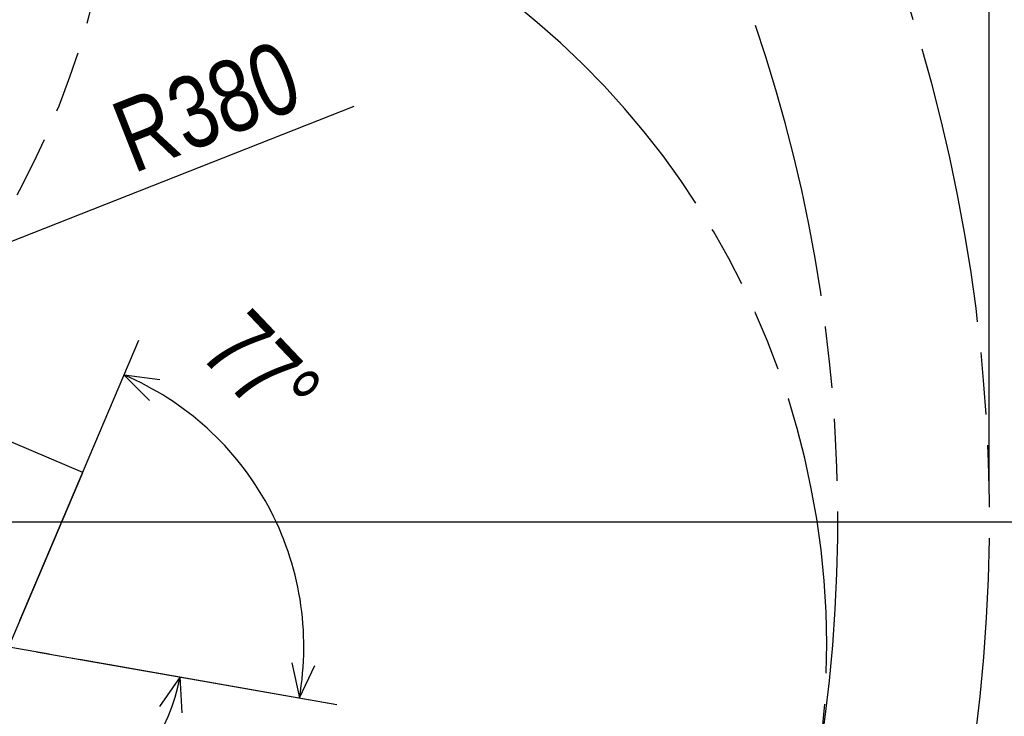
# Model space of a CAD drawing. Header units: millimetres. Extents: x 0 to 594, y 0 to 420.
# Tile 232 of 467: x 390 to 442, y 261 to 298. Entities that reach past the tile are written whole.
import ezdxf

# ---------------------------------------------------------------- set-up
doc = ezdxf.new("R2010")
doc.units = ezdxf.units.MM
doc.header["$LTSCALE"] = 32.67
doc.linetypes.add('PHANTOM', pattern=[0.8, 0.45, -0.05, 0.1, -0.05, 0.1, -0.05])
doc.layers.get('0').update_dxf_attribs({"linetype": 'CONTINUOUS'})
doc.layers.add('CRV', color=7, linetype='CONTINUOUS')
doc.layers.add('DRIV_DIM', color=7, linetype='CONTINUOUS')
doc.styles.get("Standard").update_dxf_attribs({"font": 'txt', "width": 0.8})
doc.dimstyles.new('DIMSTYLE_1', dxfattribs={"dimtxt": 3.8, "dimasz": 1.8, "dimexe": 0.18, "dimexo": 0.0625, "dimgap": 0.09, "dimtad": 1, "dimdec": 3, "dimlfac": 10, "dimdsep": 46, "dimtxsty": 'STANDARD', "dimblk": 'OPEN', "dimblk1": 'OPEN', "dimblk2": 'OPEN', "dimcen": 0.09, "dimadec": 0, "dimazin": 0, "dimtp": 0.001, "dimtm": 0.001, "dimtfac": 1, "dimtdec": 3, "dimtofl": 0, "dimtmove": 0, "dimatfit": 3, "dimldrblk": 'OPEN', "dimfxl": 1, "dimtolj": 1, "dimarcsym": 0})
doc.dimstyles.new('DIMSTYLE_2', dxfattribs={"dimtxt": 3.8, "dimasz": 1.8, "dimexe": 0.18, "dimexo": 0.0625, "dimgap": 0.09, "dimtad": 1, "dimdec": 3, "dimlfac": 10, "dimdsep": 46, "dimtxsty": 'STANDARD', "dimblk": 'OPEN', "dimblk1": 'OPEN', "dimblk2": 'OPEN', "dimcen": 0.09, "dimadec": 0, "dimazin": 0, "dimtp": 0.001, "dimtm": 0.001, "dimtfac": 1, "dimtdec": 3, "dimtofl": 0, "dimtmove": 0, "dimatfit": 3, "dimldrblk": 'OPEN', "dimfxl": 1, "dimtolj": 1, "dimarcsym": 0})
doc.dimstyles.new('DIMSTYLE_4', dxfattribs={"dimtxt": 3.8, "dimasz": 1.8, "dimexe": 0.18, "dimexo": 0.0625, "dimgap": 0.09, "dimtad": 1, "dimdec": 3, "dimlfac": 10, "dimdsep": 46, "dimtxsty": 'STANDARD', "dimblk": 'OPEN', "dimblk1": 'OPEN', "dimblk2": 'OPEN', "dimcen": 0.09, "dimadec": 0, "dimazin": 0, "dimtp": 0.5, "dimtm": 0.5, "dimtfac": 1, "dimtdec": 3, "dimtofl": 0, "dimtmove": 0, "dimatfit": 3, "dimldrblk": 'OPEN', "dimfxl": 1, "dimtolj": 1, "dimarcsym": 0})

# ---------------------------------------------------------------- blocks, each defined once
blk = doc.blocks.new('_OPEN')
at = {"color": 0, "linetype": 'BYBLOCK'}
for p, q in [((0, 0), (-1, 0.342)), ((-1, -0.342), (0, 0)), ((-1, 0), (0, 0))]:
    blk.add_line(p, q, dxfattribs=at)
blk = doc.blocks.new('*D0')
at = {"layer": 'DRIV_DIM', "color": 2, "linetype": 'CONTINUOUS'}
for p, q in [((356.209, 271.765), (474.81, 271.765)), ((472.81, 271.765), (472.81, 254.765)), ((472.81, 237.765), (472.81, 254.765)), ((356.209, 237.765), (474.81, 237.765))]:
    blk.add_line(p, q, dxfattribs=at)
at = {"layer": 'DRIV_DIM', "color": 2, "linetype": 'CONTINUOUS', "xscale": 1.8, "yscale": 1.8, "zscale": 1.8}
for p, rotation in [((472.81, 271.765), 90), ((472.81, 237.765), 270)]:
    blk.add_blockref('_OPEN', p, dxfattribs=dict(at, rotation=rotation))
at = {"layer": 'DRIV_DIM', "color": 2, "linetype": 'CONTINUOUS', "width": 0.8}
blk.add_text('340', height=3.8, rotation=90, dxfattribs=at).set_placement((471.86, 250.8))
blk = doc.blocks.new('*D2')
at = {"layer": 'DRIV_DIM', "color": 2, "linetype": 'CONTINUOUS'}
for p, q in [((353.209, 309.765), (474.81, 309.765)), ((472.81, 309.765), (472.81, 290.765)), ((472.81, 271.765), (472.81, 290.765)), ((353.209, 271.765), (474.81, 271.765))]:
    blk.add_line(p, q, dxfattribs=at)
at = {"layer": 'DRIV_DIM', "color": 2, "linetype": 'CONTINUOUS', "xscale": 1.8, "yscale": 1.8, "zscale": 1.8}
for p, rotation in [((472.81, 309.765), 90), ((472.81, 271.765), 270)]:
    blk.add_blockref('_OPEN', p, dxfattribs=dict(at, rotation=rotation))
at = {"layer": 'DRIV_DIM', "color": 2, "linetype": 'CONTINUOUS', "width": 0.8}
blk.add_text('380', height=3.8, rotation=90, dxfattribs=at).set_placement((471.86, 286.471))
blk = doc.blocks.new('*D5')
at = {"layer": 'DRIV_DIM', "color": 2, "linetype": 'CONTINUOUS'}
for p, q in [((359.709, 183.398), (359.709, 393.985)), ((440.883, 363.96), (440.883, 393.985)), ((359.709, 391.985), (400.296, 391.985)), ((440.883, 391.985), (400.296, 391.985)), ((440.883, 273.265), (440.883, 357.212))]:
    blk.add_line(p, q, dxfattribs=at)
at = {"layer": 'DRIV_DIM', "color": 2, "linetype": 'CONTINUOUS', "xscale": 1.8, "yscale": 1.8, "zscale": 1.8, "rotation": 180}
blk.add_blockref('_OPEN', (359.709, 391.985), dxfattribs=at)
at = {"layer": 'DRIV_DIM', "color": 2, "linetype": 'CONTINUOUS', "xscale": 1.8, "yscale": 1.8, "zscale": 1.8}
blk.add_blockref('_OPEN', (440.883, 391.985), dxfattribs=at)
at = {"layer": 'DRIV_DIM', "color": 2, "linetype": 'CONTINUOUS', "width": 0.8}
blk.add_text('811.741', height=3.8, dxfattribs=at).set_placement((384.023, 392.935))
blk = doc.blocks.new('*D26')
at = {"layer": 'DRIV_DIM', "color": 2, "linetype": 'CONTINUOUS'}
for p, q in [((388.109, 266.263), (381.504, 273.346)), ((390.609, 264.906), (400.146, 263.224))]:
    blk.add_line(p, q, dxfattribs=at)
for points in [[(382.14, 270.126), (382.868, 271.883), (381.216, 270.94)], [(398.284, 261.672), (398.176, 263.572), (397.099, 262.004)]]:
    blk.add_lwpolyline(points, dxfattribs=at)
for start, end in [(133, 241.5), (241.5, 350)]:
    blk.add_arc((389.132, 265.166), 9.184, start, end, dxfattribs=at)
at = {"layer": 'DRIV_DIM', "color": 2, "linetype": 'CONTINUOUS', "width": 0.766667}
blk.add_text('217%%d', height=3.8, rotation=-0.5191, dxfattribs=at).set_placement((383.166, 249.826))
blk = doc.blocks.new('*D27')
at = {"layer": 'DRIV_DIM', "color": 2, "linetype": 'CONTINUOUS'}
for p, q in [((389.718, 266.547), (396, 281.347)), ((390.609, 264.906), (406.443, 262.114))]:
    blk.add_line(p, q, dxfattribs=at)
for points in [[(397.105, 279.26), (395.219, 279.506), (396.559, 278.157)], [(404.072, 264.321), (404.473, 262.461), (405.294, 264.177)]]:
    blk.add_lwpolyline(points, dxfattribs=at)
for start, end in [(28.5, 67), (350, 28.5)]:
    blk.add_arc((389.132, 265.166), 15.578, start, end, dxfattribs=at)
at = {"layer": 'DRIV_DIM', "color": 2, "linetype": 'CONTINUOUS', "width": 0.755556}
blk.add_text('77%%d', height=3.8, rotation=-46.4984, dxfattribs=at).set_placement((399.114, 280.577))
blk = doc.blocks.new('*D30')
at = {"layer": 'DRIV_DIM', "color": 2, "linetype": 'CONTINUOUS'}
for p, q in [((351.709, 271.765), (407.366, 293.704)), ((387.062, 285.701), (351.709, 271.765))]:
    blk.add_line(p, q, dxfattribs=at)
at = {"layer": 'DRIV_DIM', "color": 2, "linetype": 'CONTINUOUS', "xscale": 1.8, "yscale": 1.8, "zscale": 1.8, "rotation": 21.513713}
blk.add_blockref('_OPEN', (387.062, 285.701), dxfattribs=at)
at = {"layer": 'DRIV_DIM', "color": 2, "linetype": 'CONTINUOUS', "width": 0.8}
for s, p in [('380', (398.533, 291.244)), ('R', (395.705, 290.129))]:
    blk.add_text(s, height=3.8, rotation=21.5137, dxfattribs=at).set_placement(p)

msp = doc.modelspace()

# ---------------------------------------------------------------- linework, layer by layer
at = {"layer": 'CRV', "color": 8, "linetype": 'PHANTOM'}
for p, q in [((393.03904, 274.37143), (358.02438, 289.23427)), ((389.13173, 265.16638), (393.03904, 274.37143)), ((367.13393, 269.04519), (406.15225, 262.1652))]:
    msp.add_line(p, q, dxfattribs=at)
for centre, radius, start, end in [((351.70903, 271.76501), 89.17407, 350, 240), ((351.70903, 271.76501), 81.17407, 350, 240), ((351.70903, 309.76501), 43.17407, 309.607502, 159.935345), ((389.13173, 265.16638), 43.17407, 219.40697, 136.538482)]:
    msp.add_arc(centre, radius, start, end, dxfattribs=at)

# ---------------------------------------------------------------- dimensions: what is measured, and where the dimension line sits
at = {"layer": 'DRIV_DIM', "color": 2, "linetype": 'CONTINUOUS'}
dim = msp.add_linear_dim(base=(440.8831, 391.98501), p1=(359.70903, 183.39767), p2=(440.8831, 273.26501), dimstyle='DIMSTYLE_1', dxfattribs=at)
dim.commit()
dim.dimension.update_dxf_attribs({"geometry": '*D5', "text_midpoint": (394.66347, 394.83501), "dimtype": 160})
for p1, p2, angle, picture, middle in [((353.20903, 309.76501), (353.20903, 271.76501), 270, '*D2', (469.95973, 291.03126)), ((356.20903, 237.76501), (356.20903, 271.76501), 90, '*D0', (469.95973, 255.35983))]:
    dim = msp.add_linear_dim(base=(472.80973, 271.76501), p1=p1, p2=p2, angle=angle, dimstyle='DIMSTYLE_1', dxfattribs=at)
    dim.commit()
    dim.dimension.update_dxf_attribs({"geometry": picture, "text_midpoint": middle, "dimtype": 160})
dim = msp.add_radius_dim(center=(351.70903, 271.76501), mpoint=(387.06156, 285.70052), dimstyle='DIMSTYLE_2', dxfattribs=at)
dim.commit()
dim.dimension.update_dxf_attribs({"geometry": '*D30', "text_midpoint": (400.66488, 294.1262), "dimtype": 164})
for base, line1, line2, picture, middle in [((402.82219, 272.59969), ((390.60894, 264.90591), (406.44295, 262.11394)), ((396.00011, 281.34727), (389.71782, 266.54714)), '*D27', (403.45646, 278.76078)), ((384.74957, 257.09546), ((388.10873, 266.26341), (381.50436, 273.34573)), ((400.14567, 263.22433), (390.60894, 264.90591)), '*D26', (389.00948, 251.67324))]:
    dim = msp.add_angular_dim_2l(base=base, line1=line1, line2=line2, dimstyle='DIMSTYLE_4', dxfattribs=at)
    dim.commit()
    dim.dimension.update_dxf_attribs({"geometry": picture, "text_midpoint": middle, "dimtype": 162})

doc.saveas('drawing.dxf')
